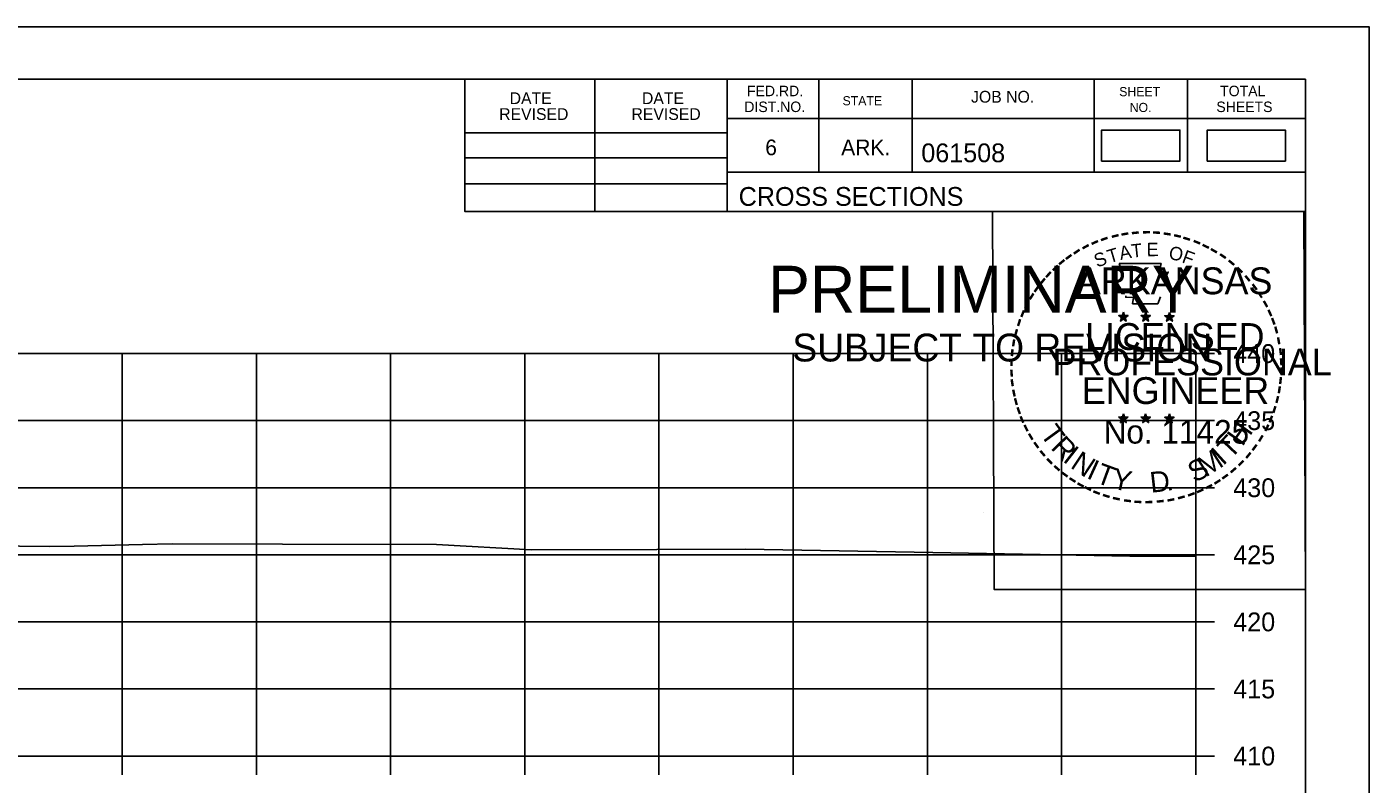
# Model space of a CAD drawing. Extents: x 1371057 to 1372761, y 380005 to 390517.
# Drawn here: x 1372660.7 to 1372760.8, y 389462.9 to 389519.3 of the extents above; entities that cross this region are included whole.
import ezdxf

# ---------------------------------------------------------------- set-up
doc = ezdxf.new("R2010")
doc.units = 0
for name, color, linetype in [('R_Axis', 7, 'Continuous'), ('R_Axis Annot', 7, 'Continuous'), ('R_Border', 7, 'Continuous'), ('R_Border PE', 7, 'Continuous'), ('R_Border Prem', 7, 'Continuous'), ('R_Dimension', 7, 'Continuous'), ('R_Exist Surface', 7, 'Continuous'), ('R_Grid', 7, 'Continuous'), ('R_No Plot', 7, 'Continuous')]:
    doc.layers.add(name, color=color, linetype=linetype)

msp = doc.modelspace()

# ---------------------------------------------------------------- linework, layer by layer
at = {"layer": 'R_Axis'}
for p, q in [((1372747.84, 389464.99), (1372747.84, 389494.99)), ((1372749.24, 389494.99), (1372747.84, 389494.99)), ((1372749.24, 389489.99), (1372747.84, 389489.99)), ((1372749.24, 389484.99), (1372747.84, 389484.99)), ((1372749.24, 389479.99), (1372747.84, 389479.99)), ((1372749.24, 389474.99), (1372747.84, 389474.99)), ((1372749.24, 389469.99), (1372747.84, 389469.99)), ((1372447.84, 389464.99), (1372747.84, 389464.99)), ((1372667.84, 389463.59), (1372667.84, 389464.99)), ((1372677.84, 389463.59), (1372677.84, 389464.99)), ((1372687.84, 389463.59), (1372687.84, 389464.99)), ((1372697.84, 389463.59), (1372697.84, 389464.99)), ((1372707.84, 389463.59), (1372707.84, 389464.99)), ((1372717.84, 389463.59), (1372717.84, 389464.99)), ((1372727.84, 389463.59), (1372727.84, 389464.99)), ((1372737.84, 389463.59), (1372737.84, 389464.99)), ((1372747.84, 389463.59), (1372747.84, 389464.99)), ((1372749.24, 389464.99), (1372747.84, 389464.99))]:
    msp.add_line(p, q, dxfattribs=at)
at = {"layer": 'R_Border'}
for p, q in [((1372439.84, 389515.45), (1372756.02, 389515.45)), ((1372693.38, 389505.57), (1372693.38, 389515.45)), ((1372703.06, 389505.57), (1372703.06, 389515.45)), ((1372712.92, 389515.45), (1372712.92, 389505.57)), ((1372719.76, 389515.45), (1372719.76, 389508.51)), ((1372726.7, 389515.45), (1372726.7, 389508.51)), ((1372740.28, 389515.45), (1372740.28, 389508.51)), ((1372747.22, 389515.45), (1372747.22, 389508.51)), ((1372756.02, 389309.99), (1372756.02, 389515.45)), ((1372756.02, 389512.51), (1372712.92, 389512.51)), ((1372756.02, 389512.53), (1372756.02, 389512.53)), ((1372693.38, 389511.43), (1372712.92, 389511.43)), ((1372693.38, 389509.57), (1372712.92, 389509.57)), ((1372693.38, 389507.63), (1372712.92, 389507.63)), ((1372756.02, 389508.51), (1372712.92, 389508.51)), ((1372715.88, 389508.51), (1372756.02, 389508.51)), ((1372756.02, 389505.57), (1372693.38, 389505.57))]:
    msp.add_line(p, q, dxfattribs=at)
at = {"layer": 'R_Border PE'}
for p, q in [((1372742.1, 389497.82), (1372742.45, 389497.71)), ((1372742.1, 389497.82), (1372742.35, 389497.78)), ((1372742.1, 389497.82), (1372742.34, 389497.7)), ((1372742.23, 389497.41), (1372742.45, 389497.71)), ((1372742.23, 389497.41), (1372742.36, 389497.66)), ((1372742.23, 389497.41), (1372742.45, 389497.63)), ((1372742.45, 389498.08), (1372742.41, 389497.82)), ((1372742.45, 389497.71), (1372742.45, 389498.08)), ((1372742.45, 389498.08), (1372742.5, 389497.83)), ((1372742.8, 389497.82), (1372742.45, 389497.71)), ((1372742.66, 389497.41), (1372742.45, 389497.71)), ((1372742.66, 389497.41), (1372742.45, 389497.63)), ((1372742.8, 389497.82), (1372742.51, 389497.77)), ((1372742.66, 389497.41), (1372742.53, 389497.7)), ((1372742.8, 389497.82), (1372742.59, 389497.72)), ((1372743.77, 389497.82), (1372744.12, 389497.71)), ((1372743.77, 389497.82), (1372744.02, 389497.78)), ((1372743.77, 389497.82), (1372744.01, 389497.7)), ((1372743.9, 389497.41), (1372744.12, 389497.71)), ((1372743.9, 389497.41), (1372744.03, 389497.66)), ((1372743.9, 389497.41), (1372744.12, 389497.63)), ((1372744.12, 389498.08), (1372744.08, 389497.82)), ((1372744.12, 389497.71), (1372744.12, 389498.08)), ((1372744.12, 389498.08), (1372744.17, 389497.83)), ((1372744.47, 389497.82), (1372744.12, 389497.71)), ((1372744.33, 389497.41), (1372744.12, 389497.71)), ((1372744.33, 389497.41), (1372744.12, 389497.63)), ((1372744.47, 389497.82), (1372744.18, 389497.77)), ((1372744.33, 389497.41), (1372744.2, 389497.7)), ((1372744.47, 389497.82), (1372744.26, 389497.72)), ((1372745.53, 389497.81), (1372745.88, 389497.7)), ((1372745.53, 389497.81), (1372745.79, 389497.76)), ((1372745.53, 389497.81), (1372745.77, 389497.69)), ((1372745.67, 389497.4), (1372745.88, 389497.7)), ((1372745.67, 389497.4), (1372745.79, 389497.65)), ((1372745.67, 389497.4), (1372745.88, 389497.62)), ((1372745.88, 389498.06), (1372745.84, 389497.81)), ((1372745.88, 389497.7), (1372745.88, 389498.06)), ((1372745.88, 389498.06), (1372745.93, 389497.81)), ((1372746.23, 389497.81), (1372745.88, 389497.7)), ((1372746.1, 389497.4), (1372745.88, 389497.7)), ((1372746.1, 389497.4), (1372745.88, 389497.62)), ((1372746.23, 389497.81), (1372745.94, 389497.76)), ((1372746.1, 389497.4), (1372745.96, 389497.69)), ((1372746.23, 389497.81), (1372746.03, 389497.71)), ((1372742.1, 389490.25), (1372742.45, 389490.14)), ((1372742.1, 389490.25), (1372742.35, 389490.2)), ((1372742.1, 389490.25), (1372742.33, 389490.13)), ((1372742.23, 389489.84), (1372742.45, 389490.14)), ((1372742.23, 389489.84), (1372742.36, 389490.08)), ((1372742.23, 389489.84), (1372742.44, 389490.06)), ((1372742.45, 389490.5), (1372742.4, 389490.25)), ((1372742.66, 389489.84), (1372742.44, 389490.05)), ((1372742.45, 389490.14), (1372742.45, 389490.5)), ((1372742.45, 389490.5), (1372742.49, 389490.25)), ((1372742.79, 389490.25), (1372742.45, 389490.14)), ((1372742.66, 389489.84), (1372742.45, 389490.14)), ((1372742.79, 389490.25), (1372742.51, 389490.2)), ((1372742.66, 389489.84), (1372742.52, 389490.13)), ((1372742.79, 389490.25), (1372742.59, 389490.15)), ((1372743.77, 389490.25), (1372744.11, 389490.14)), ((1372743.77, 389490.25), (1372744.02, 389490.2)), ((1372743.77, 389490.25), (1372744, 389490.13)), ((1372743.9, 389489.84), (1372744.11, 389490.14)), ((1372743.9, 389489.84), (1372744.02, 389490.08)), ((1372743.9, 389489.84), (1372744.11, 389490.06)), ((1372744.11, 389490.5), (1372744.07, 389490.25)), ((1372744.11, 389490.14), (1372744.11, 389490.5)), ((1372744.11, 389490.5), (1372744.16, 389490.25)), ((1372744.46, 389490.25), (1372744.11, 389490.14)), ((1372744.33, 389489.84), (1372744.11, 389490.14)), ((1372744.33, 389489.84), (1372744.11, 389490.05)), ((1372744.46, 389490.25), (1372744.18, 389490.2)), ((1372744.33, 389489.84), (1372744.19, 389490.13)), ((1372744.46, 389490.25), (1372744.26, 389490.15)), ((1372745.53, 389490.24), (1372745.88, 389490.13)), ((1372745.53, 389490.24), (1372745.79, 389490.19)), ((1372745.53, 389490.24), (1372745.77, 389490.12)), ((1372745.67, 389489.83), (1372745.88, 389490.13)), ((1372745.67, 389489.83), (1372745.79, 389490.07)), ((1372745.67, 389489.83), (1372745.88, 389490.05)), ((1372745.88, 389490.49), (1372745.84, 389490.24)), ((1372745.88, 389490.13), (1372745.88, 389490.49)), ((1372745.88, 389490.49), (1372745.93, 389490.24)), ((1372746.23, 389490.24), (1372745.88, 389490.13)), ((1372746.09, 389489.83), (1372745.88, 389490.13)), ((1372746.09, 389489.83), (1372745.88, 389490.04)), ((1372746.23, 389490.24), (1372745.94, 389490.19)), ((1372746.09, 389489.83), (1372745.96, 389490.12)), ((1372746.23, 389490.24), (1372746.02, 389490.14))]:
    msp.add_line(p, q, dxfattribs=at)
for points in [[(1372742.14, 389501.7), (1372742.41, 389500.87)], [(1372745.65, 389500.78), (1372745.79, 389501.06), (1372745.11, 389501.04), (1372745.26, 389501.7), (1372742.14, 389501.7)], [(1372742.63, 389499.28), (1372742.63, 389499.19), (1372743.2, 389499.17), (1372743.14, 389498.7), (1372745.01, 389498.7), (1372745.21, 389499.23)], [(1372742.45, 389498.08), (1372742.66, 389497.41), (1372742.1, 389497.82), (1372742.8, 389497.82), (1372742.23, 389497.41), (1372742.45, 389498.08)], [(1372744.12, 389498.08), (1372744.33, 389497.41), (1372743.77, 389497.82), (1372744.47, 389497.82), (1372743.9, 389497.41), (1372744.12, 389498.08)], [(1372745.88, 389498.06), (1372746.1, 389497.4), (1372745.53, 389497.81), (1372746.23, 389497.81), (1372745.67, 389497.4), (1372745.88, 389498.06)], [(1372742.45, 389490.5), (1372742.66, 389489.84), (1372742.1, 389490.25), (1372742.79, 389490.25), (1372742.23, 389489.84), (1372742.45, 389490.5)], [(1372744.11, 389490.5), (1372744.33, 389489.84), (1372743.77, 389490.25), (1372744.46, 389490.25), (1372743.9, 389489.84), (1372744.11, 389490.5)], [(1372745.88, 389490.49), (1372746.09, 389489.83), (1372745.53, 389490.24), (1372746.23, 389490.24), (1372745.67, 389489.83), (1372745.88, 389490.49)]]:
    msp.add_lwpolyline(points, dxfattribs=at)
for centre, radius in [((1372742.45, 389497.71), 0.172), ((1372742.45, 389497.71), 0.145), ((1372742.45, 389497.71), 0.116), ((1372742.45, 389497.71), 0.0991), ((1372742.45, 389497.71), 0.0747), ((1372742.45, 389497.71), 0.0495), ((1372742.45, 389497.71), 0.0296), ((1372744.12, 389497.71), 0.172), ((1372744.12, 389497.71), 0.145), ((1372744.12, 389497.71), 0.116), ((1372744.12, 389497.71), 0.0991), ((1372744.12, 389497.71), 0.0747), ((1372744.12, 389497.71), 0.0495), ((1372744.12, 389497.71), 0.0296), ((1372745.88, 389497.7), 0.172), ((1372745.88, 389497.7), 0.145), ((1372745.88, 389497.7), 0.116), ((1372745.88, 389497.7), 0.0991), ((1372745.88, 389497.7), 0.0747), ((1372745.88, 389497.7), 0.0495), ((1372745.88, 389497.7), 0.0296), ((1372742.44, 389490.14), 0.172), ((1372742.44, 389490.14), 0.145), ((1372742.44, 389490.14), 0.116), ((1372742.44, 389490.14), 0.0991), ((1372742.44, 389490.14), 0.0747), ((1372742.44, 389490.14), 0.0495), ((1372742.44, 389490.14), 0.0296), ((1372744.11, 389490.14), 0.172), ((1372744.11, 389490.14), 0.145), ((1372744.11, 389490.14), 0.116), ((1372744.11, 389490.14), 0.0991), ((1372744.11, 389490.14), 0.0747), ((1372744.11, 389490.14), 0.0495), ((1372744.11, 389490.14), 0.0296), ((1372745.88, 389490.13), 0.172), ((1372745.88, 389490.13), 0.145), ((1372745.88, 389490.13), 0.116), ((1372745.88, 389490.13), 0.0991), ((1372745.88, 389490.13), 0.0747), ((1372745.88, 389490.13), 0.0495), ((1372745.88, 389490.13), 0.0296)]:
    msp.add_circle(centre, radius, dxfattribs=at)
at = {"layer": 'R_Dimension'}
for points in [[(1372740.83, 389509.34), (1372746.66, 389509.34), (1372746.66, 389511.65), (1372740.83, 389511.65)], [(1372748.7, 389509.34), (1372754.53, 389509.34), (1372754.53, 389511.65), (1372748.7, 389511.65)]]:
    msp.add_lwpolyline(points, close=True, dxfattribs=at)
at = {"layer": 'R_Exist Surface'}
msp.add_lwpolyline([(1372617.06, 389481.11), (1372662.44, 389480.61), (1372664.25, 389480.64), (1372669.34, 389480.75), (1372671.57, 389480.8), (1372679.79, 389480.78), (1372691.26, 389480.76), (1372698.33, 389480.35), (1372707.69, 389480.39), (1372714.28, 389480.4), (1372728.25, 389480.16), (1372742.93, 389479.9), (1372745.32, 389479.89), (1372747.84, 389479.88)], dxfattribs=at)
at = {"layer": 'R_Grid'}
for p, q in [((1372447.84, 389494.99), (1372747.84, 389494.99)), ((1372667.84, 389464.99), (1372667.84, 389494.99)), ((1372677.84, 389464.99), (1372677.84, 389494.99)), ((1372687.84, 389464.99), (1372687.84, 389494.99)), ((1372697.84, 389464.99), (1372697.84, 389494.99)), ((1372707.84, 389464.99), (1372707.84, 389494.99)), ((1372717.84, 389464.99), (1372717.84, 389494.99)), ((1372727.84, 389464.99), (1372727.84, 389494.99)), ((1372737.84, 389464.99), (1372737.84, 389494.99)), ((1372747.84, 389464.99), (1372747.84, 389494.99)), ((1372447.84, 389489.99), (1372747.84, 389489.99)), ((1372447.84, 389484.99), (1372747.84, 389484.99)), ((1372447.84, 389479.99), (1372747.84, 389479.99)), ((1372447.84, 389474.99), (1372747.84, 389474.99)), ((1372447.84, 389469.99), (1372747.84, 389469.99)), ((1372447.84, 389464.99), (1372747.84, 389464.99))]:
    msp.add_line(p, q, dxfattribs=at)
at = {"layer": 'R_No Plot'}
for p, q in [((1372427.43, 389519.34), (1372760.77, 389519.34)), ((1372732.05, 389483.11), (1372732.05, 389483.11))]:
    msp.add_line(p, q, dxfattribs=at)
for points in [[(1372427.43, 389519.34), (1372760.77, 389519.34), (1372760.77, 389306), (1372427.43, 389306)], [(1372673.76, 389515.45), (1372693.38, 389515.45), (1372693.38, 389505.57), (1372709.49, 389505.57), (1372732.69, 389505.57), (1372732.81, 389477.41), (1372756.02, 389477.41), (1372756.02, 389309.99), (1372439.84, 389309.99), (1372439.84, 389515.45)], [(1372732.69, 389505.57), (1372755.89, 389505.57), (1372756.02, 389477.41), (1372732.81, 389477.41)]]:
    msp.add_lwpolyline(points, close=True, dxfattribs=at)

# ---------------------------------------------------------------- texts
at = {"layer": 'R_Axis Annot'}
for s, p in [('440', (1372750.64, 389494.29)), ('435', (1372750.64, 389489.29)), ('430', (1372750.64, 389484.29)), ('425', (1372750.64, 389479.29)), ('420', (1372750.64, 389474.29)), ('415', (1372750.64, 389469.29)), ('410', (1372750.64, 389464.29))]:
    msp.add_text(s, height=1.4, dxfattribs=at).set_placement(p)
at = {"layer": 'R_Border'}
for s, height, p in [('FED.RD.', 0.782, (1372714.4, 389514.17)), ('JOB NO.', 0.879, (1372731.1, 389513.69)), ('SHEET', 0.684, (1372742.14, 389514.17)), ('TOTAL', 0.782, (1372749.66, 389514.17)), ('DATE', 0.879, (1372696.71, 389513.58)), ('DATE', 0.879, (1372706.57, 389513.58)), ('DIST.NO.', 0.782, (1372714.2, 389512.99)), ('STATE', 0.684, (1372721.52, 389513.49)), ('NO.', 0.684, (1372742.92, 389512.99)), ('SHEETS', 0.782, (1372749.38, 389512.99)), ('REVISED', 0.879, (1372695.93, 389512.4)), ('REVISED', 0.879, (1372705.79, 389512.4)), ('6', 1.17, (1372715.76, 389509.77)), ('ARK.', 1.172, (1372721.42, 389509.77)), ('061508', 1.4, (1372727.39, 389509.25)), ('CROSS SECTIONS', 1.4, (1372713.78, 389506))]:
    msp.add_text(s, height=height, rotation=360, dxfattribs=at).set_placement(p)
at = {"layer": 'R_Border PE'}
for s, height, rotation, p in [('-', 1.6, 19.1761, (1372740.89, 389502.83)), ('-', 1.6, 13.6301, (1372741.64, 389503.07)), ('-', 1.6, 10.2193, (1372742.32, 389503.23)), ('-', 1.6, 5.8968, (1372743.05, 389503.34)), ('-', 1.6, 0.1862, (1372743.82, 389503.41)), ('-', 1.6, 357.743, (1372744.54, 389503.4)), ('-', 1.6, 352.1617, (1372745.28, 389503.34)), ('-', 1.6, 347.2049, (1372746, 389503.23)), ('-', 1.6, 342.3362, (1372746.64, 389503.07)), ('-', 1.6, 34.0636, (1372739.02, 389501.87)), ('-', 1.6, 28.7918, (1372739.62, 389502.24)), ('-', 1.6, 24.3072, (1372740.25, 389502.56)), ('S', 1, 21.594, (1372740.5, 389501.38)), ('T', 1, 16.4036, (1372741.41, 389501.71)), ('A', 1, 11.2132, (1372742.24, 389501.96)), ('T', 1, 6.0228, (1372743.08, 389502.13)), ('E', 1, 0.8323, (1372744.19, 389502.24)), ('O', 1, 350.4515, (1372745.79, 389502.03)), ('F', 1, 340.0707, (1372746.75, 389501.8)), ('-', 1.6, 337.8551, (1372747.37, 389502.85)), ('-', 1.6, 334.1211, (1372748, 389502.58)), ('-', 1.6, 329.6409, (1372748.58, 389502.3)), ('-', 1.6, 42.9622, (1372737.54, 389500.68)), ('-', 1.6, 38.9507, (1372737.97, 389501.1)), ('-', 1.6, 36.2317, (1372738.45, 389501.48)), ('-', 1.6, 325.8627, (1372749.23, 389501.94)), ('-', 1.6, 320.5297, (1372749.84, 389501.51)), ('-', 1.6, 50.6142, (1372736.69, 389499.72)), ('-', 1.6, 48.423, (1372737.09, 389500.2)), ('ARKANSAS', 2, 360, (1372738.99, 389499.41)), ('-', 1.6, 315.5786, (1372750.44, 389501.02)), ('-', 1.6, 309.8797, (1372751, 389500.47)), ('-', 1.6, 54.2325, (1372736.27, 389499.15)), ('-', 1.6, 306.6522, (1372751.53, 389499.87)), ('-', 1.4, 303.6753, (1372752.02, 389499.3)), ('-', 1.6, 62.8713, (1372735.64, 389498.01)), ('-', 1.6, 58.0706, (1372735.95, 389498.62)), ('-', 1.6, 299.6684, (1372752.33, 389498.69)), ('-', 1.6, 72.3945, (1372735.16, 389496.77)), ('-', 1.6, 67.7743, (1372735.38, 389497.4)), ('DWB', 0.01, 360, (1372742.44, 389497.7)), ('DWB', 0.01, 360, (1372744.11, 389497.7)), ('DWB', 0.01, 360, (1372745.87, 389497.69)), ('-', 1.6, 294.6628, (1372752.66, 389498.08)), ('-', 1.6, 290.5728, (1372752.92, 389497.51)), ('-', 1.6, 75.461, (1372734.96, 389496.05)), ('LICENSED', 2, 360, (1372739.59, 389495.26)), ('-', 1.6, 285.1233, (1372753.15, 389496.93)), ('-', 1.6, 81.2013, (1372734.83, 389495.34)), ('-', 1.6, 280.5493, (1372753.35, 389496.18)), ('-', 1.6, 89.0622, (1372734.73, 389493.95)), ('-', 1.6, 85.1863, (1372734.75, 389494.65)), ('PROFESSIONAL', 2, 360, (1372737.17, 389493.36)), ('-', 1.6, 276.5962, (1372753.51, 389495.42)), ('-', 1.6, 274.3301, (1372753.57, 389494.69)), ('-', 1.6, 94.1959, (1372734.76, 389493.22)), ('-', 1.6, 269.9407, (1372753.61, 389494.06)), ('-', 1.6, 98.9479, (1372734.83, 389492.56)), ('ENGINEER', 2, 360, (1372739.35, 389491.23)), ('-', 1.6, 260.9953, (1372753.52, 389492.74)), ('-', 1.6, 263.5172, (1372753.59, 389493.4)), ('-', 1.6, 101.7149, (1372734.97, 389491.82)), ('-', 1.6, 105.4578, (1372735.13, 389491.23)), ('-', 1.6, 255.7626, (1372753.41, 389492.06)), ('-', 1.6, 109.0874, (1372735.35, 389490.6)), ('-', 1.6, 252.8681, (1372753.22, 389491.34)), ('-', 1.6, 114.0643, (1372735.6, 389490)), ('-', 1.6, 115.7289, (1372735.91, 389489.38)), ('T', 1.54, 306.0406, (1372736.2, 389488.98)), ('No. 11425', 1.757, 360, (1372740.98, 389488.28)), ('DWB', 0.01, 360, (1372742.43, 389490.13)), ('DWB', 0.01, 360, (1372744.1, 389490.13)), ('DWB', 0.01, 360, (1372745.87, 389490.12)), ('H', 1.54, 54.6088, (1372751.32, 389488.01)), ('-', 1.6, 244.6197, (1372752.74, 389490.04)), ('-', 1.6, 247.8887, (1372753, 389490.67)), ('-', 1.6, 120.4471, (1372736.26, 389488.8)), ('R', 1.54, 314.005, (1372736.97, 389487.93)), ('T', 1.54, 46.6444, (1372750.44, 389487.07)), ('-', 1.6, 239.0712, (1372752.35, 389489.29)), ('-', 1.6, 125.8934, (1372736.67, 389488.24)), ('-', 1.6, 130.7181, (1372737.13, 389487.68)), ('I', 1.54, 321.9694, (1372737.87, 389487)), ('N', 1.54, 326.5002, (1372738.43, 389486.52)), ('M', 1.54, 32.6563, (1372748.59, 389485.74)), ('I', 1.54, 42.1136, (1372749.87, 389486.59)), ('-', 1.6, 231.2538, (1372751.51, 389488.07)), ('-', 1.6, 233.8452, (1372751.94, 389488.64)), ('-', 1.6, 134.2238, (1372737.64, 389487.14)), ('-', 1.6, 138.9338, (1372738.17, 389486.68)), ('I', 1.54, 335.3603, (1372739.64, 389485.74)), ('T', 1.54, 339.8912, (1372740.3, 389485.41)), ('S', 1.54, 26.9312, (1372747.75, 389485.34)), ('-', 1.6, 221.0851, (1372750.51, 389487)), ('-', 1.6, 225.7653, (1372751.03, 389487.51)), ('-', 1.6, 144.6463, (1372738.73, 389486.27)), ('-', 1.6, 148.0898, (1372739.29, 389485.9)), ('Y', 1.54, 347.8556, (1372741.52, 389484.96)), ('D', 1.54, 6.3969, (1372744.51, 389484.61)), ('-', 1.6, 212.2491, (1372749.43, 389486.14)), ('-', 1.6, 215.7363, (1372749.96, 389486.53)), ('-', 1.6, 151.5704, (1372739.87, 389485.57)), ('-', 1.6, 154.6002, (1372740.39, 389485.33)), ('-', 1.6, 158.5612, (1372741.01, 389485.07)), ('-', 1.6, 162.7983, (1372741.7, 389484.86)), ('.', 1.54, 13.7642, (1372745.7, 389484.73)), ('-', 1.6, 200.7184, (1372747.63, 389485.2)), ('-', 1.6, 204.2516, (1372748.25, 389485.47)), ('-', 1.6, 207.3568, (1372748.87, 389485.79)), ('-', 1.6, 167.5555, (1372742.41, 389484.7)), ('-', 1.6, 173.1155, (1372743.19, 389484.59)), ('-', 1.6, 176.5183, (1372743.93, 389484.53)), ('-', 1.6, 181.5918, (1372744.68, 389484.55)), ('-', 1.6, 185.8167, (1372745.49, 389484.63)), ('-', 1.6, 191.2858, (1372746.22, 389484.76)), ('-', 1.6, 195.4743, (1372746.95, 389484.96))]:
    msp.add_text(s, height=height, rotation=rotation, dxfattribs=at).set_placement(p)
at = {"layer": 'R_Border Prem'}
for s, height, p in [('PRELIMINARY', 3.5, (1372715.97, 389498.03)), ('DWB', 0.01, (1372716.71, 389499.88)), ('SUBJECT TO REVISION', 2.0751, (1372717.78, 389494.4))]:
    msp.add_text(s, height=height, rotation=360, dxfattribs=at).set_placement(p)

doc.saveas('drawing.dxf')
